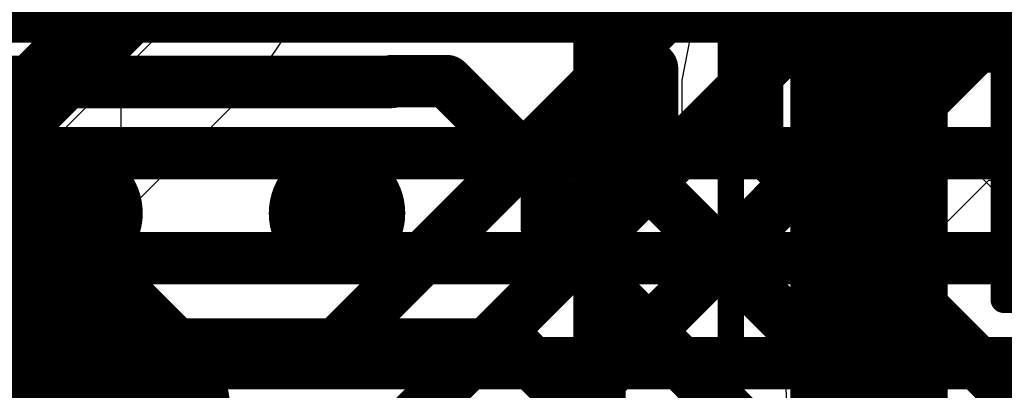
# Model space of a CAD drawing. Header units: millimetres. Extents: x -2 to 68, y -2 to 27.4.
# Tile 445 of 594: x 54.4 to 56.3, y 2.4 to 3.1. Entities that reach past the tile are written whole.
import ezdxf

# ---------------------------------------------------------------- set-up
doc = ezdxf.new("R2010")
doc.units = ezdxf.units.MM
for name, color, linetype in [('BottomLayer', 5, 'Continuous'), ('BottomPaste', 16, 'Continuous'), ('BottomSolder', 6, 'Continuous'), ('Mechanical10', 56, 'Continuous'), ('Mechanical15', 56, 'Continuous'), ('Mechanical6', 56, 'Continuous'), ('MidLayer1', 16, 'Continuous'), ('MidLayer2', 76, 'Continuous'), ('MidLayer3', 90, 'Continuous'), ('MidLayer4', 156, 'Continuous'), ('MidLayer5', 130, 'Continuous'), ('MidLayer6', 216, 'Continuous'), ('MidLayer7', 6, 'Continuous'), ('TopLayer', 1, 'Continuous')]:
    doc.layers.add(name, color=color, linetype=linetype)

# ---------------------------------------------------------------- blocks, each defined once
blk = doc.blocks.new('RES_0603_72')
at = {"layer": 'Mechanical15', "const_width": 0.0499999}
for points in [[(-1.38999976, -0.6900011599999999), (-1.38999976, 0.6900011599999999)], [(-1.38999976, -0.6900011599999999), (1.38999976, -0.6900011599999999)]]:
    blk.add_lwpolyline(points, dxfattribs=at)
at = {"layer": 'Mechanical15', "const_width": 0.02499868}
blk.add_lwpolyline([(-1.4024991, -0.6900011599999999, 1), (-1.37750042, -0.6900011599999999, 1)], format="xyb", close=True, dxfattribs=at)
blk.add_lwpolyline([(-1.4024991, -0.6900011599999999, 1), (-1.37750042, -0.6900011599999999, 1)], format="xyb", close=True, dxfattribs=at)
blk = doc.blocks.new('RES_0603_73')
at = {"layer": 'Mechanical15', "const_width": 0.0499999}
for points in [[(-1.38999976, 0.6900011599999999), (1.38999976, 0.6900011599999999)], [(-1.38999976, -0.6900011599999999), (-1.38999976, 0.6900011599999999)]]:
    blk.add_lwpolyline(points, dxfattribs=at)
at = {"layer": 'Mechanical15', "const_width": 0.02499868}
blk.add_lwpolyline([(-1.4024991, 0.6900011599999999, 1), (-1.37750042, 0.6900011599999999, 1)], format="xyb", close=True, dxfattribs=at)
blk.add_lwpolyline([(-1.4024991, 0.6900011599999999, 1), (-1.37750042, 0.6900011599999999, 1)], format="xyb", close=True, dxfattribs=at)
blk = doc.blocks.new('BGA169C50P13X13_700X700X60_B_102')
at = {"layer": 'BottomLayer', "const_width": 0.0999998}
for points in [[(-3.04999898, 1.50000208, 1), (-2.94999918, 1.50000208, 1)], [(-2.54999998, 1.50000208, 1), (-2.45000018, 1.50000208, 1)]]:
    blk.add_lwpolyline(points, format="xyb", close=True, dxfattribs=at)
at = {"layer": 'BottomPaste', "const_width": 0.0999998}
for points in [[(-3.04999898, 1.50000208, 1), (-2.94999918, 1.50000208, 1)], [(-2.54999998, 1.50000208, 1), (-2.45000018, 1.50000208, 1)]]:
    blk.add_lwpolyline(points, format="xyb", close=True, dxfattribs=at)
at = {"layer": 'BottomSolder', "const_width": 0.12999974}
for points in [[(-3.06499768, 1.50000208, 1), (-2.93500048, 1.50000208, 1)], [(-2.56499868, 1.50000208, 1), (-2.43500148, 1.50000208, 1)]]:
    blk.add_lwpolyline(points, format="xyb", close=True, dxfattribs=at)
at = {"layer": 'Mechanical10', "const_width": 0.0999998}
blk.add_lwpolyline([(-3.49999808, 3.50000062), (-3.49999808, -3.49999808)], dxfattribs=at)
at = {"layer": 'Mechanical6', "const_width": 0.0499999}
blk.add_lwpolyline([(-3.75000012, 3.75000012), (-3.75000012, -3.75000012)], dxfattribs=at)

msp = doc.modelspace()

# ---------------------------------------------------------------- linework, layer by layer
at = {"layer": 'BottomLayer'}
for p, q in [((56.06990055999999, 2.9655008), (56.06990055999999, 3.631930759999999)), ((56.6495311, 2.3858728), (56.06990055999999, 2.9655008))]:
    msp.add_line(p, q, dxfattribs=at)
at = {"layer": 'BottomLayer', "const_width": 0.0999998}
for points in [[(55.81500393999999, 2.85992062), (55.81500393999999, 3.6319333)], [(55.43926681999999, 3.17647574), (55.61500434, 3.00073822)], [(55.61500434, 2.77707852), (55.61500434, 3.00073822)], [(53.40002019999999, 2.97499024), (55.11855371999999, 2.97499024)], [(55.11855371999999, 2.97499024), (55.12003961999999, 2.97647614)], [(55.12003961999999, 2.97647614), (55.22408818, 2.97647614)], [(55.22408818, 2.97647614), (55.41500473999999, 2.78555958)], [(55.81500393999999, 2.85992062), (56.54394838, 2.13097618)], [(55.41500473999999, 2.69423642), (55.41500473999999, 2.78555958)], [(55.61500434, 2.77707852), (56.46110627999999, 1.93097658)], [(55.41500473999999, 2.69423642), (56.37826418, 1.73097698)], [(53.76500296, 2.47498616), (55.3514133, 2.47498616)], [(55.3514133, 2.47498616), (56.29542208, 1.53097738)]]:
    msp.add_lwpolyline(points, dxfattribs=at)
at = {"layer": 'BottomLayer', "const_width": 0.0499999}
for points in [[(55.59000566, 3.00073822, 1), (55.64000302, 3.00073822, 1)], [(55.59000566, 3.00073822, 1), (55.64000302, 3.00073822, 1)], [(55.09355503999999, 2.97499024, 1), (55.1435524, 2.97499024, 1)], [(55.09355503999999, 2.97499024, 1), (55.1435524, 2.97499024, 1)], [(55.09504094, 2.97647614, 1), (55.1450383, 2.97647614, 1)], [(55.09504094, 2.97647614, 1), (55.1450383, 2.97647614, 1)], [(55.19908949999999, 2.97647614, 1), (55.24908685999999, 2.97647614, 1)], [(55.19908949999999, 2.97647614, 1), (55.24908685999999, 2.97647614, 1)], [(55.79000525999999, 2.85992062, 1), (55.84000261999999, 2.85992062, 1)], [(55.79000525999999, 2.85992062, 1), (55.84000261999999, 2.85992062, 1)], [(55.39000606, 2.78555958, 1), (55.44000342, 2.78555958, 1)], [(55.39000606, 2.78555958, 1), (55.44000342, 2.78555958, 1)], [(55.59000566, 2.77707852, 1), (55.64000302, 2.77707852, 1)], [(55.59000566, 2.77707852, 1), (55.64000302, 2.77707852, 1)], [(55.39000606, 2.69423642, 1), (55.44000342, 2.69423642, 1)], [(55.39000606, 2.69423642, 1), (55.44000342, 2.69423642, 1)], [(55.32641462, 2.47498616, 1), (55.37641198, 2.47498616, 1)], [(55.32641462, 2.47498616, 1), (55.37641198, 2.47498616, 1)]]:
    msp.add_lwpolyline(points, format="xyb", close=True, dxfattribs=at)
at = {"layer": 'MidLayer1'}
for p, q in [((56.028463, 2.4837009), (55.93091937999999, 2.46429784)), ((56.12600661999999, 2.46429784), (56.028463, 2.4837009)), ((55.83906028, 2.45857522), (55.74151665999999, 2.43917216)), ((55.9223545, 2.45857522), (55.83906028, 2.45857522)), ((55.93091937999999, 2.46429784), (55.9223545, 2.45857522)), ((56.2087014, 2.40904268), (56.12600661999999, 2.46429784)), ((55.74151665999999, 2.43917216), (55.65881934, 2.383917)), ((56.26395656, 2.3263479), (56.2087014, 2.40904268))]:
    msp.add_line(p, q, dxfattribs=at)
at = {"layer": 'MidLayer2'}
msp.add_line((53.76960544, 2.84511242), (57.27500102, 2.84511242), dxfattribs=at)
at = {"layer": 'MidLayer2', "const_width": 0.0999998}
msp.add_lwpolyline([(51.27500032, 3.10000904), (57.27500102, 3.10000904)], dxfattribs=at)
at = {"layer": 'MidLayer3'}
for p, q in [((54.478174, 2.86770572), (54.76815817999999, 3.1576899)), ((54.39548176, 2.81245056), (54.478174, 2.86770572))]:
    msp.add_line(p, q, dxfattribs=at)
at = {"layer": 'MidLayer3', "const_width": 0.0999998}
msp.add_lwpolyline([(54.2979356, 3.04794412), (54.69999982, 3.45000834)], dxfattribs=at)
at = {"layer": 'MidLayer4'}
for p, q in [((54.91121097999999, 3.054858), (54.93255206, 3.16215522)), ((54.85042878, 2.96389298), (54.91121097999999, 3.054858)), ((54.41326176, 2.52672596), (54.85042878, 2.96389298)), ((54.32229674, 2.4659463), (54.41326176, 2.52672596))]:
    msp.add_line(p, q, dxfattribs=at)
at = {"layer": 'MidLayer4', "const_width": 0.1499997}
for points in [[(54.65216654, 3.16215522), (54.65216654, 3.40217506)], [(54.21499951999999, 2.7249882), (54.65216654, 3.16215522)]]:
    msp.add_lwpolyline(points, dxfattribs=at)
at = {"layer": 'MidLayer4', "const_width": 0.07499858}
msp.add_lwpolyline([(54.61466598, 3.16215522, 1), (54.68966709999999, 3.16215522, 1)], format="xyb", close=True, dxfattribs=at)
msp.add_lwpolyline([(54.61466598, 3.16215522, 1), (54.68966709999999, 3.16215522, 1)], format="xyb", close=True, dxfattribs=at)
at = {"layer": 'MidLayer5'}
for p, q in [((55.87022354, 2.4015065), (56.25655754, 2.7878405)), ((56.25655754, 2.7878405), (56.43682133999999, 2.7878405)), ((55.87856997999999, 2.24318576), (55.87022354, 2.4015065))]:
    msp.add_line(p, q, dxfattribs=at)
at = {"layer": 'MidLayer5', "const_width": 0.0999998}
for points in [[(54.97416488, 3.10000904), (56.65090777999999, 4.77675194)], [(54.986174, 2.44742716), (56.17045407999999, 3.63170724)], [(55.0728261, 2.24742756), (56.10710648, 3.28170794)], [(53.26376697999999, 3.10000904), (54.97416488, 3.10000904)], [(55.15566819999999, 2.04742796), (56.15097735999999, 3.04273712)], [(56.15097735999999, 3.04273712), (56.43682133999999, 3.04273712)], [(54.26164408, 2.44742716), (54.986174, 2.44742716)]]:
    msp.add_lwpolyline(points, dxfattribs=at)
at = {"layer": 'MidLayer5', "const_width": 0.0499999}
for points in [[(54.94916619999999, 3.10000904, 1), (54.99916355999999, 3.10000904, 1)], [(54.94916619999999, 3.10000904, 1), (54.99916355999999, 3.10000904, 1)], [(56.12597868, 3.04273712, 1), (56.17597603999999, 3.04273712, 1)], [(56.12597868, 3.04273712, 1), (56.17597603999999, 3.04273712, 1)], [(54.96117532, 2.44742716, 1), (55.01117268, 2.44742716, 1)], [(54.96117532, 2.44742716, 1), (55.01117268, 2.44742716, 1)]]:
    msp.add_lwpolyline(points, format="xyb", close=True, dxfattribs=at)
at = {"layer": 'MidLayer6', "const_width": 0.0999998}
for points in [[(54.36054406, 2.83945838), (58.04043763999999, 2.83945838)], [(54.26054172, 2.63945878), (58.12327974, 2.63945878)], [(54.16053938, 2.43945918), (58.66089868, 2.43945918)]]:
    msp.add_lwpolyline(points, dxfattribs=at)
at = {"layer": 'MidLayer7', "const_width": 0.499999}
for points in [[(53.79999907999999, 3.09999888), (54.56301507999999, 2.33698288)], [(54.56301507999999, 1.68814242), (54.56301507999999, 2.33698288)]]:
    msp.add_lwpolyline(points, dxfattribs=at)
at = {"layer": 'MidLayer7', "const_width": 0.2499995}
msp.add_lwpolyline([(54.43801659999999, 2.33698288, 1), (54.68801355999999, 2.33698288, 1)], format="xyb", close=True, dxfattribs=at)
msp.add_lwpolyline([(54.43801659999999, 2.33698288, 1), (54.68801355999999, 2.33698288, 1)], format="xyb", close=True, dxfattribs=at)
at = {"layer": 'TopLayer'}
for p, q in [((54.60407417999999, 1.80521102), (54.60407417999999, 3.45845638)), ((55.69877099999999, 3.11502552), (55.67160569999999, 2.97846242)), ((55.67160569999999, 2.97846242), (55.67160569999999, 2.22880428))]:
    msp.add_line(p, q, dxfattribs=at)
at = {"layer": 'TopLayer', "const_width": 0.2999994}
for points in [[(56.028463, 2.97846242), (56.29999916, 3.24999858)], [(56.028463, 2.22880428), (56.028463, 2.97846242)]]:
    msp.add_lwpolyline(points, dxfattribs=at)
at = {"layer": 'TopLayer', "const_width": 0.1499997}
msp.add_lwpolyline([(55.95346441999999, 2.97846242, 1), (56.10346157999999, 2.97846242, 1)], format="xyb", close=True, dxfattribs=at)
msp.add_lwpolyline([(55.95346441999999, 2.97846242, 1), (56.10346157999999, 2.97846242, 1)], format="xyb", close=True, dxfattribs=at)

# ---------------------------------------------------------------- block references
at = {"rotation": 180}
msp.add_blockref('BGA169C50P13X13_700X700X60_B_102', (52.01500138, 4.224990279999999), dxfattribs=at)
for name, p in [('RES_0603_72', (57.67500021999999, 3.24999858)), ('RES_0603_73', (57.67500021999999, 1.74999904))]:
    msp.add_blockref(name, p)

doc.saveas('drawing.dxf')
